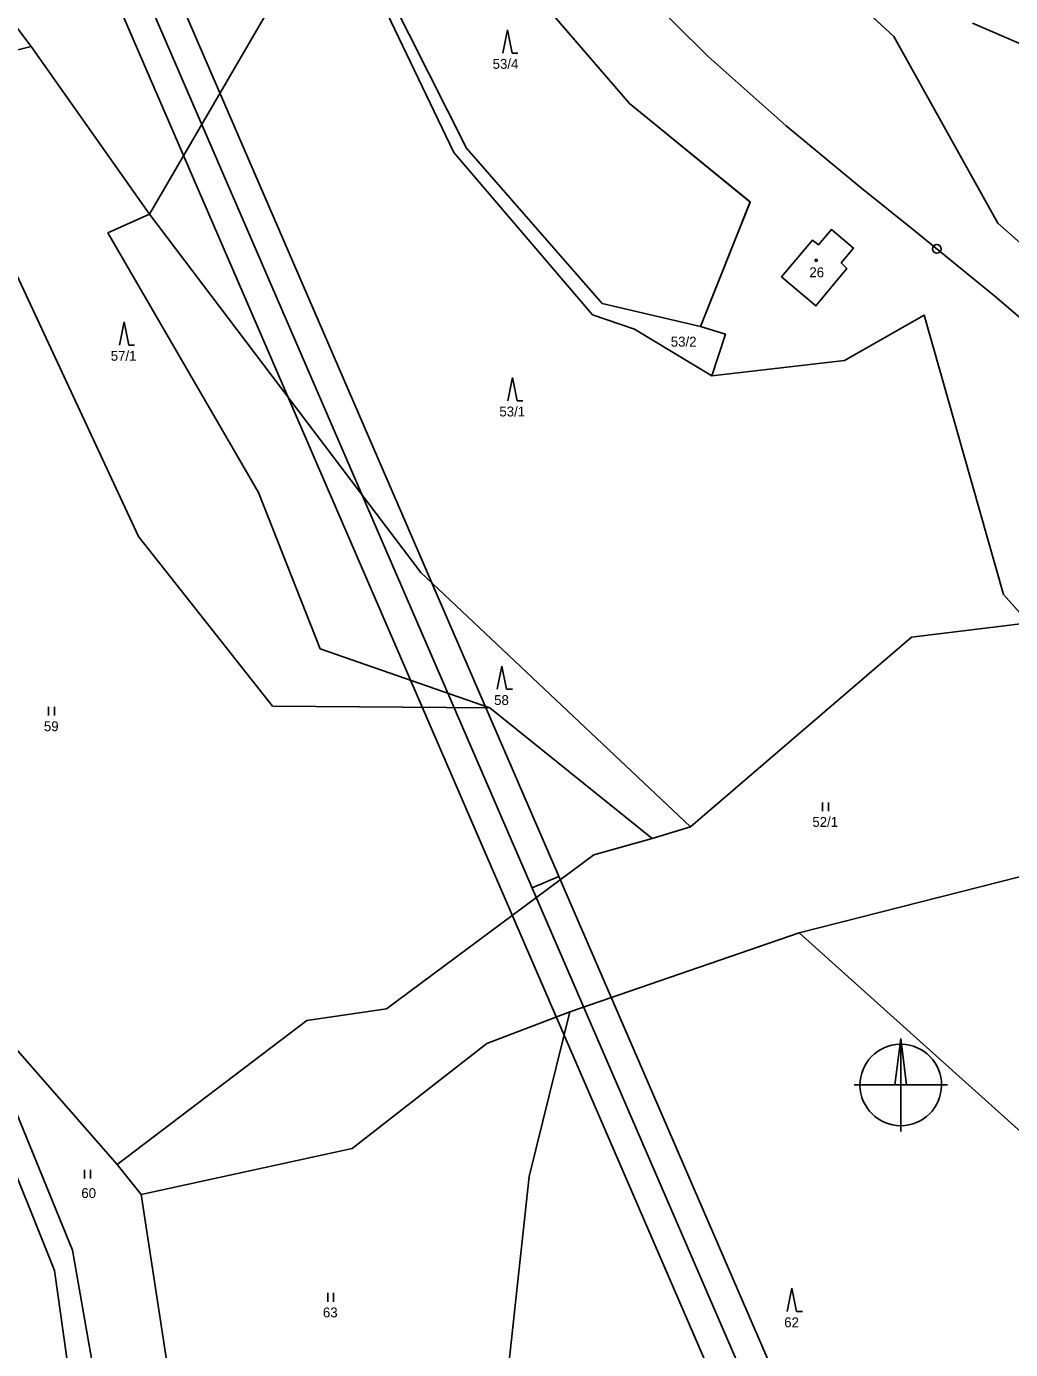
# Model space of a CAD drawing. Extents: x -866656 to -858817, y -1041816 to -1038653.
# Drawn here: x -864973 to -864804.1, y -1041370.3 to -1041143.1 of the extents above; entities that cross this region are included whole.
import ezdxf

# ---------------------------------------------------------------- set-up
doc = ezdxf.new("R2010")
doc.units = 0
for name, color, linetype in [('SZDC', 7, 'Continuous'), ('tisk ramy', 7, 'Continuous'), ('Vrstva 1', 7, 'Continuous'), ('Vrstva 2', 7, 'Continuous'), ('Vrstva 53', 7, 'Continuous'), ('Vrstva 7', 7, 'Continuous')]:
    doc.layers.add(name, color=color, linetype=linetype)

msp = doc.modelspace()

# ---------------------------------------------------------------- linework, layer by layer
at = {"layer": 'SZDC'}
for points in [[(-864800.94, -1041245.54), (-864805.27, -1041240.64), (-864818.87, -1041192.67), (-864832.59, -1041200.46), (-864855.34, -1041203.1), (-864853.03, -1041195.92), (-864857.3, -1041194.59), (-864848.75, -1041173.21), (-864869.48, -1041156.3), (-864889.69, -1041132.82)], [(-864834, -1041135.62), (-864824.11, -1041144.81), (-864806.24, -1041176.84), (-864798.29, -1041183.89)]]:
    msp.add_lwpolyline(points, dxfattribs=at)
msp.add_lwpolyline([(-864843.37, -1041186.09), (-864837.48, -1041191.06), (-864832.17, -1041184.62), (-864833.13, -1041183.67), (-864831.05, -1041181.13), (-864834.83, -1041177.96), (-864837.06, -1041180.57), (-864838.04, -1041179.76)], close=True, dxfattribs=at)
at = {"layer": 'tisk ramy'}
msp.add_line((-864881.64, -1041289.07), (-864886.22, -1041291.05), dxfattribs=at)
for points in [[(-865224.28, -1040522.07), (-864724.07, -1041678.52), (-864451.49, -1041560.62), (-864951.69, -1040404.17)], [(-864954.3, -1040410.74), (-864458.06, -1041558.01), (-864721.47, -1041671.94), (-865217.7, -1040524.67)], [(-865211.14, -1040527.28), (-864800.25, -1041477.22), (-864546.01, -1041367.26), (-864956.9, -1040417.31)], [(-864956.9, -1040417.31), (-864546.01, -1041367.26), (-864800.25, -1041477.22), (-865211.14, -1040527.28)]]:
    msp.add_lwpolyline(points, close=True, dxfattribs=at)
at = {"layer": 'Vrstva 1'}
for p, q in [((-865031.06, -1041068.58), (-864972.24, -1041146.48)), ((-864876.02, -1041096.59), (-864824.11, -1041144.81)), ((-864916.94, -1041128.68), (-864899.64, -1041164.73)), ((-864897.49, -1041164), (-864915.02, -1041129.09)), ((-864889.69, -1041132.82), (-864869.48, -1041156.3)), ((-864930.34, -1041138.19), (-864951.88, -1041175.29)), ((-864891.25, -1041147.64), (-864890.45, -1041143.64)), ((-864890.45, -1041143.64), (-864889.65, -1041147.64)), ((-864775.1, -1041157.93), (-864810.58, -1041142.49)), ((-864824.11, -1041144.81), (-864806.24, -1041176.84)), ((-864972.24, -1041146.48), (-864990.8, -1041151.24)), ((-864951.88, -1041175.29), (-864972.24, -1041146.48)), ((-864889.65, -1041147.64), (-864888.65, -1041147.64)), ((-864990.8, -1041151.24), (-864953.77, -1041230.69)), ((-864869.48, -1041156.3), (-864848.75, -1041173.21)), ((-864874.19, -1041190.63), (-864897.49, -1041164)), ((-864899.64, -1041164.73), (-864875.82, -1041192.62)), ((-864848.75, -1041173.21), (-864857.3, -1041194.59)), ((-864951.88, -1041175.29), (-864959.06, -1041178.51)), ((-864905.32, -1041236.84), (-864951.88, -1041175.29)), ((-864837.06, -1041180.57), (-864834.83, -1041177.96)), ((-864834.83, -1041177.96), (-864831.05, -1041181.13)), ((-864806.24, -1041176.84), (-864794.37, -1041187.35)), ((-864959.06, -1041178.51), (-864933.19, -1041223.11)), ((-864843.37, -1041186.09), (-864838.04, -1041179.76)), ((-864838.04, -1041179.76), (-864837.06, -1041180.57)), ((-864820.39, -1041178.29), (-864819.1, -1041179.32)), ((-864820.39, -1041178.29), (-864819.1, -1041179.32)), ((-864831.05, -1041181.13), (-864833.13, -1041183.67)), ((-864837.59, -1041183.1), (-864837.29, -1041183.1)), ((-864837.59, -1041183.4), (-864837.59, -1041183.1)), ((-864837.29, -1041183.4), (-864837.59, -1041183.4)), ((-864832.17, -1041184.62), (-864837.48, -1041191.06)), ((-864837.29, -1041183.1), (-864837.29, -1041183.4)), ((-864833.13, -1041183.67), (-864832.17, -1041184.62)), ((-864837.48, -1041191.06), (-864843.37, -1041186.09)), ((-864857.3, -1041194.59), (-864874.19, -1041190.63)), ((-864957.08, -1041197.79), (-864956.28, -1041193.79)), ((-864956.28, -1041193.79), (-864955.48, -1041197.79)), ((-864875.82, -1041192.62), (-864868.63, -1041195.04)), ((-864832.59, -1041200.46), (-864818.87, -1041192.67)), ((-864818.87, -1041192.67), (-864805.27, -1041240.64)), ((-864868.63, -1041195.04), (-864855.34, -1041203.1)), ((-864857.3, -1041194.59), (-864853.03, -1041195.92)), ((-864853.03, -1041195.92), (-864855.34, -1041203.1)), ((-864955.48, -1041197.79), (-864954.48, -1041197.79)), ((-864855.34, -1041203.1), (-864832.59, -1041200.46)), ((-864890.38, -1041207.36), (-864889.58, -1041203.36)), ((-864889.58, -1041203.36), (-864888.78, -1041207.36)), ((-864888.78, -1041207.36), (-864887.78, -1041207.36)), ((-864933.19, -1041223.11), (-864922.62, -1041249.99)), ((-864953.77, -1041230.69), (-864930.76, -1041259.85)), ((-864859.02, -1041280.58), (-864905.32, -1041236.84)), ((-864805.27, -1041240.64), (-864778.41, -1041271.04)), ((-864821.07, -1041247.97), (-864800.94, -1041245.54)), ((-864859.02, -1041280.58), (-864821.07, -1041247.97)), ((-864922.62, -1041249.99), (-864893.46, -1041260.14)), ((-864892.19, -1041256.93), (-864891.39, -1041252.93)), ((-864891.39, -1041252.93), (-864890.59, -1041256.93)), ((-864890.59, -1041256.93), (-864889.59, -1041256.93)), ((-864969.22, -1041261.42), (-864969.22, -1041259.92)), ((-864968.22, -1041259.92), (-864968.22, -1041261.42)), ((-864930.76, -1041259.85), (-864893.46, -1041260.14)), ((-864893.46, -1041260.14), (-864865.6, -1041282.58)), ((-864836.34, -1041277.86), (-864836.34, -1041276.36)), ((-864835.34, -1041276.36), (-864835.34, -1041277.86)), ((-864840.33, -1041298.76), (-864763.53, -1041279.26)), ((-864865.6, -1041282.58), (-864875.61, -1041285.38)), ((-864865.6, -1041282.58), (-864859.02, -1041280.58)), ((-864875.61, -1041285.38), (-864911.19, -1041311.82)), ((-864998.38, -1041291.71), (-864957.46, -1041338.59)), ((-864879.71, -1041312.35), (-864840.33, -1041298.76)), ((-864768.21, -1041363.61), (-864840.33, -1041298.76)), ((-864911.19, -1041311.82), (-864924.91, -1041313.82)), ((-864924.91, -1041313.82), (-864957.46, -1041338.59)), ((-864893.99, -1041317.78), (-864879.71, -1041312.35)), ((-864879.71, -1041312.35), (-864886.71, -1041340.61)), ((-864968.22, -1041356.79), (-864984.32, -1041316.61)), ((-864965.13, -1041353.25), (-864979.98, -1041316.96)), ((-864917.12, -1041335.82), (-864893.99, -1041317.78)), ((-864953.35, -1041343.74), (-864917.12, -1041335.82)), ((-864963.04, -1041340.95), (-864963.04, -1041339.45)), ((-864962.04, -1041339.45), (-864962.04, -1041340.95)), ((-864957.46, -1041338.59), (-864953.35, -1041343.74)), ((-864886.71, -1041340.61), (-864893.45, -1041403.12)), ((-864953.35, -1041343.74), (-864943.87, -1041405.25)), ((-864955.88, -1041405.76), (-864965.13, -1041353.25)), ((-864960.79, -1041408.93), (-864968.22, -1041356.79)), ((-864842.4, -1041363.83), (-864841.6, -1041359.83)), ((-864841.6, -1041359.83), (-864840.8, -1041363.83)), ((-864921.31, -1041362.13), (-864921.31, -1041360.63)), ((-864920.31, -1041360.63), (-864920.31, -1041362.13)), ((-864840.8, -1041363.83), (-864839.8, -1041363.83))]:
    msp.add_line(p, q, dxfattribs=at)
for points in [[(-864926.56, -1041024.11), (-864922.2, -1041038.83), (-864920.98, -1041042.68), (-864915.82, -1041057.75), (-864909.12, -1041074.27), (-864907.11, -1041078.62), (-864902.81, -1041087.2), (-864898.81, -1041094.49), (-864890.25, -1041108.16), (-864879.39, -1041122.98), (-864867.58, -1041136.64), (-864855.99, -1041148.2), (-864842.57, -1041160.16), (-864829.93, -1041170.59), (-864820.39, -1041178.29)], [(-864819.1, -1041179.32), (-864806.4, -1041189.7), (-864793.16, -1041201.07), (-864778.25, -1041215.28), (-864766.37, -1041227.79), (-864755.04, -1041240.85), (-864744.47, -1041254.4), (-864737.02, -1041264.89), (-864725.66, -1041282.18), (-864716.89, -1041296.27)]]:
    msp.add_lwpolyline(points, dxfattribs=at)
at = {"layer": 'Vrstva 2'}
for p, q in [((-864822.91, -1041316.9), (-864823.91, -1041324.9)), ((-864822.91, -1041332.9), (-864822.91, -1041316.9)), ((-864814.91, -1041324.9), (-864830.91, -1041324.9))]:
    msp.add_line(p, q, dxfattribs=at)
msp.add_lwpolyline([(-864822.91, -1041316.9), (-864821.91, -1041324.9), (-864822.91, -1041324.9)], close=True, dxfattribs=at)
msp.add_arc((-864822.91, -1041324.9), 7, 91.0243, 88.9757, dxfattribs=at)
at = {"layer": 'Vrstva 53'}
for points in [[(-864702.86, -1041353.24), (-864705.72, -1041346.29), (-864707.19, -1041342.73), (-864718.5, -1041315.25), (-864719.38, -1041313.12), (-864722.41, -1041309.28), (-864732.75, -1041296.24), (-864763.53, -1041279.26), (-864778.41, -1041271.05), (-864800.94, -1041245.54), (-864805.27, -1041240.64), (-864818.87, -1041192.67), (-864832.59, -1041200.47), (-864855.34, -1041203.11), (-864853.03, -1041195.92), (-864857.3, -1041194.59), (-864848.75, -1041173.22), (-864869.48, -1041156.3), (-864889.69, -1041132.82)], [(-864834, -1041135.62), (-864824.11, -1041144.81), (-864806.24, -1041176.84), (-864798.29, -1041183.89), (-864794.37, -1041187.35), (-864782.52, -1041183.4), (-864771.62, -1041185.81), (-864744.43, -1041200.94), (-864739.36, -1041206.14), (-864711.79, -1041234.4), (-864706.96, -1041253.23), (-864707.41, -1041272.39), (-864707.88, -1041292.73), (-864695.12, -1041304.73), (-864665.06, -1041338.43)]]:
    msp.add_lwpolyline(points, dxfattribs=at)
at = {"layer": 'Vrstva 7'}
msp.add_circle((-864816.72, -1041181.27), 0.75, dxfattribs=at)

# ---------------------------------------------------------------- texts
at = {"layer": 'Vrstva 1'}
for s, p in [('53/4', (-864892.99, -1041150.34)), ('26', (-864838.6, -1041186.14)), ('53/2', (-864862.4, -1041198.06)), ('57/1', (-864958.56, -1041200.49)), ('53/1', (-864891.83, -1041210.06)), ('58', (-864892.73, -1041259.63)), ('59', (-864970.04, -1041264.12)), ('52/1', (-864838.09, -1041280.56)), ('60', (-864963.61, -1041344.32)), ('63', (-864922.13, -1041364.83)), ('62', (-864842.92, -1041366.53))]:
    msp.add_text(s, height=1.7, dxfattribs=at).set_placement(p)

doc.saveas('drawing.dxf')
